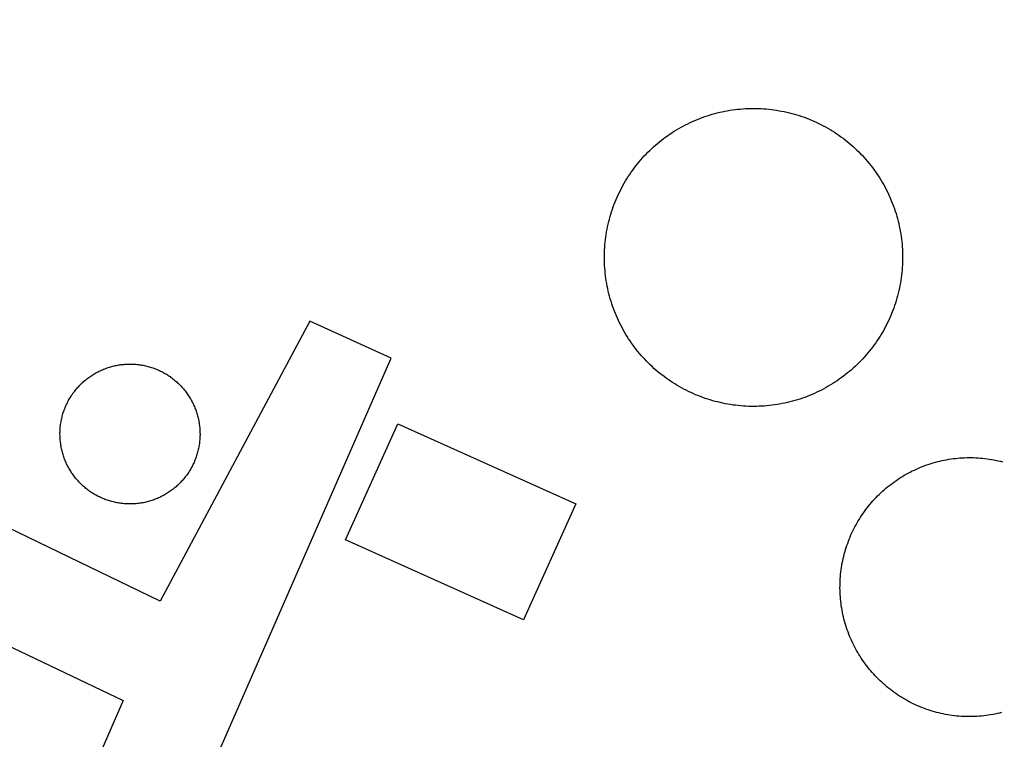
# Model space of a CAD drawing. Extents: x 3683613 to 3738215, y 469626 to 495384.
# Drawn here: x 3700439.3 to 3700572.3, y 477954.2 to 478051.8 of the extents above; entities that cross this region are included whole.
import ezdxf

# ---------------------------------------------------------------- set-up
doc = ezdxf.new("R2010")
doc.units = 0
for name, color, linetype in [('V-BLDG-OTLN', 7, 'Continuous'), ('V-DOMW-TANK', 7, 'Continuous'), ('V-UTIL-LINE', 7, 'Continuous')]:
    doc.layers.add(name, color=color, linetype=linetype)

msp = doc.modelspace()

# ---------------------------------------------------------------- linework, layer by layer
at = {"layer": 'V-BLDG-OTLN'}
msp.add_lwpolyline([(3700490.51, 477997.01), (3700514.65, 477986.16), (3700507.57, 477970.41), (3700483.43, 477981.26)], close=True, dxfattribs=at)
at = {"layer": 'V-DOMW-TANK'}
for points in [[(3700532.09, 478038.62), (3700532.42, 478038.73), (3700532.76, 478038.84), (3700533.1, 478038.94), (3700533.44, 478039.04), (3700533.78, 478039.12), (3700534.12, 478039.21), (3700534.46, 478039.29), (3700534.81, 478039.35), (3700535.15, 478039.42), (3700535.5, 478039.48), (3700535.85, 478039.53), (3700536.2, 478039.58), (3700536.55, 478039.62), (3700536.9, 478039.65), (3700537.25, 478039.68), (3700537.6, 478039.71), (3700537.96, 478039.72), (3700538.31, 478039.73), (3700538.66, 478039.73), (3700539.01, 478039.73), (3700539.37, 478039.72), (3700539.72, 478039.71), (3700540.07, 478039.69), (3700540.42, 478039.66), (3700540.77, 478039.63), (3700541.12, 478039.59), (3700541.47, 478039.54), (3700541.82, 478039.49), (3700542.17, 478039.43), (3700542.51, 478039.37), (3700542.86, 478039.3), (3700543.2, 478039.23), (3700543.55, 478039.14), (3700543.89, 478039.05), (3700544.23, 478038.96), (3700544.56, 478038.86), (3700544.9, 478038.76), (3700545.24, 478038.65), (3700545.57, 478038.53), (3700545.9, 478038.41), (3700546.23, 478038.28), (3700546.55, 478038.14), (3700546.88, 478038), (3700547.19, 478037.86), (3700547.52, 478037.71), (3700547.83, 478037.55), (3700548.14, 478037.39), (3700548.45, 478037.22), (3700548.76, 478037.05), (3700549.06, 478036.87), (3700549.37, 478036.69), (3700549.66, 478036.5), (3700549.96, 478036.3), (3700550.25, 478036.1), (3700550.54, 478035.9), (3700550.82, 478035.69), (3700551.1, 478035.48), (3700551.37, 478035.26), (3700551.65, 478035.04), (3700551.92, 478034.81), (3700552.18, 478034.57), (3700552.44, 478034.34), (3700552.7, 478034.1), (3700552.95, 478033.85), (3700553.2, 478033.6), (3700553.44, 478033.34), (3700553.68, 478033.08), (3700553.91, 478032.82), (3700554.14, 478032.55), (3700554.36, 478032.28), (3700554.59, 478032), (3700554.8, 478031.72), (3700555.01, 478031.44), (3700555.22, 478031.15), (3700555.42, 478030.86), (3700555.61, 478030.57), (3700555.8, 478030.28), (3700555.98, 478029.97), (3700556.17, 478029.67), (3700556.34, 478029.36), (3700556.51, 478029.05), (3700556.67, 478028.74), (3700556.83, 478028.43), (3700556.98, 478028.11), (3700557.12, 478027.79), (3700557.27, 478027.47), (3700557.4, 478027.14), (3700557.54, 478026.81), (3700557.66, 478026.48), (3700557.78, 478026.15), (3700557.89, 478025.82), (3700558, 478025.48), (3700558.1, 478025.15), (3700558.19, 478024.8), (3700558.28, 478024.47), (3700558.36, 478024.12), (3700558.44, 478023.78), (3700558.51, 478023.43), (3700558.58, 478023.09), (3700558.63, 478022.74)], [(3700521.06, 478009.72), (3700520.89, 478010.03), (3700520.73, 478010.34), (3700520.57, 478010.66), (3700520.42, 478010.98), (3700520.27, 478011.3), (3700520.13, 478011.62), (3700519.99, 478011.94), (3700519.86, 478012.27), (3700519.74, 478012.6), (3700519.62, 478012.93), (3700519.51, 478013.27), (3700519.4, 478013.6), (3700519.3, 478013.94), (3700519.21, 478014.28), (3700519.12, 478014.62), (3700519.03, 478014.97), (3700518.95, 478015.31), (3700518.89, 478015.65), (3700518.82, 478016), (3700518.76, 478016.35), (3700518.71, 478016.7), (3700518.66, 478017.04), (3700518.62, 478017.4), (3700518.59, 478017.75), (3700518.56, 478018.1), (3700518.54, 478018.45), (3700518.52, 478018.8), (3700518.51, 478019.16), (3700518.51, 478019.51), (3700518.51, 478019.86), (3700518.52, 478020.21), (3700518.54, 478020.56), (3700518.56, 478020.91), (3700518.58, 478021.26), (3700518.61, 478021.62), (3700518.65, 478021.97), (3700518.7, 478022.31), (3700518.75, 478022.67), (3700518.81, 478023.01), (3700518.87, 478023.36), (3700518.94, 478023.7), (3700519.02, 478024.05), (3700519.1, 478024.39), (3700519.19, 478024.73), (3700519.28, 478025.07), (3700519.38, 478025.41), (3700519.48, 478025.74), (3700519.6, 478026.08), (3700519.71, 478026.41), (3700519.83, 478026.74), (3700519.96, 478027.07), (3700520.1, 478027.4), (3700520.24, 478027.72), (3700520.38, 478028.04), (3700520.54, 478028.36), (3700520.69, 478028.68), (3700520.85, 478028.99), (3700521.02, 478029.3), (3700521.2, 478029.61), (3700521.37, 478029.91), (3700521.56, 478030.21), (3700521.74, 478030.51), (3700521.94, 478030.8), (3700522.14, 478031.09), (3700522.34, 478031.38), (3700522.55, 478031.66), (3700522.77, 478031.95), (3700522.98, 478032.22), (3700523.21, 478032.49), (3700523.44, 478032.76), (3700523.67, 478033.02), (3700523.9, 478033.29), (3700524.15, 478033.54), (3700524.39, 478033.79), (3700524.65, 478034.04), (3700524.9, 478034.28), (3700525.16, 478034.52), (3700525.42, 478034.76), (3700525.69, 478034.99), (3700525.96, 478035.21), (3700526.24, 478035.43), (3700526.52, 478035.65), (3700526.8, 478035.85), (3700527.09, 478036.06), (3700527.38, 478036.26), (3700527.67, 478036.46), (3700527.97, 478036.65), (3700528.27, 478036.83), (3700528.57, 478037.01), (3700528.88, 478037.18), (3700529.19, 478037.35), (3700529.5, 478037.52), (3700529.81, 478037.67), (3700530.13, 478037.83), (3700530.45, 478037.97), (3700530.77, 478038.11), (3700531.1, 478038.25), (3700531.43, 478038.38), (3700531.76, 478038.5), (3700532.09, 478038.62)], [(3700558.63, 478022.74), (3700558.69, 478022.39), (3700558.73, 478022.04), (3700558.77, 478021.69), (3700558.81, 478021.34), (3700558.84, 478020.99), (3700558.86, 478020.64), (3700558.87, 478020.29), (3700558.88, 478019.93), (3700558.89, 478019.58), (3700558.88, 478019.23), (3700558.88, 478018.88), (3700558.86, 478018.52), (3700558.84, 478018.17), (3700558.81, 478017.82), (3700558.78, 478017.47), (3700558.74, 478017.12), (3700558.7, 478016.77), (3700558.65, 478016.42), (3700558.59, 478016.08), (3700558.53, 478015.73), (3700558.46, 478015.38), (3700558.38, 478015.04), (3700558.3, 478014.7), (3700558.21, 478014.35), (3700558.12, 478014.01), (3700558.02, 478013.68), (3700557.91, 478013.34), (3700557.8, 478013.01), (3700557.68, 478012.67), (3700557.56, 478012.34), (3700557.43, 478012.02), (3700557.3, 478011.69), (3700557.16, 478011.37), (3700557.01, 478011.04), (3700556.86, 478010.73), (3700556.71, 478010.41), (3700556.54, 478010.1), (3700556.38, 478009.79), (3700556.2, 478009.48), (3700556.02, 478009.18), (3700555.84, 478008.88), (3700555.65, 478008.58), (3700555.46, 478008.28), (3700555.26, 478007.99), (3700555.06, 478007.71), (3700554.85, 478007.42), (3700554.63, 478007.14), (3700554.41, 478006.87), (3700554.19, 478006.59), (3700553.96, 478006.33), (3700553.73, 478006.06), (3700553.49, 478005.8), (3700553.25, 478005.55), (3700553, 478005.29), (3700552.75, 478005.05), (3700552.5, 478004.8), (3700552.23, 478004.57), (3700551.97, 478004.33), (3700551.71, 478004.1), (3700551.43, 478003.88), (3700551.16, 478003.66), (3700550.88, 478003.44), (3700550.59, 478003.23), (3700550.31, 478003.03), (3700550.02, 478002.83), (3700549.73, 478002.63), (3700549.43, 478002.44), (3700549.13, 478002.26), (3700548.83, 478002.08), (3700548.52, 478001.9), (3700548.21, 478001.73), (3700547.9, 478001.57), (3700547.58, 478001.41), (3700547.27, 478001.26), (3700546.94, 478001.11), (3700546.62, 478000.97), (3700546.3, 478000.84), (3700545.97, 478000.71), (3700545.64, 478000.58), (3700545.31, 478000.47), (3700544.97, 478000.35), (3700544.64, 478000.25), (3700544.3, 478000.15), (3700543.96, 478000.05), (3700543.62, 477999.96), (3700543.28, 477999.88), (3700542.93, 477999.8), (3700542.59, 477999.73), (3700542.24, 477999.67), (3700541.89, 477999.61), (3700541.55, 477999.56), (3700541.2, 477999.51), (3700540.85, 477999.47), (3700540.5, 477999.43), (3700540.15, 477999.4), (3700539.79, 477999.38), (3700539.44, 477999.37), (3700539.09, 477999.36), (3700538.74, 477999.35), (3700538.38, 477999.35)], [(3700538.38, 477999.35), (3700538.03, 477999.36), (3700537.68, 477999.38), (3700537.33, 477999.4), (3700536.98, 477999.43), (3700536.63, 477999.46), (3700536.28, 477999.5), (3700535.93, 477999.54), (3700535.58, 477999.6), (3700535.23, 477999.65), (3700534.88, 477999.72), (3700534.54, 477999.79), (3700534.2, 477999.86), (3700533.85, 477999.95), (3700533.51, 478000.03), (3700533.17, 478000.12), (3700532.83, 478000.23), (3700532.5, 478000.33), (3700532.16, 478000.44), (3700531.83, 478000.56), (3700531.5, 478000.68), (3700531.17, 478000.81), (3700530.85, 478000.94), (3700530.52, 478001.08), (3700530.2, 478001.23), (3700529.88, 478001.38), (3700529.56, 478001.54), (3700529.25, 478001.7), (3700528.94, 478001.87), (3700528.64, 478002.04), (3700528.33, 478002.22), (3700528.03, 478002.4), (3700527.73, 478002.59), (3700527.44, 478002.78), (3700527.15, 478002.98), (3700526.86, 478003.19), (3700526.58, 478003.4), (3700526.3, 478003.61), (3700526.02, 478003.83), (3700525.75, 478004.05), (3700525.48, 478004.28), (3700525.22, 478004.51), (3700524.96, 478004.75), (3700524.7, 478004.99), (3700524.45, 478005.24), (3700524.2, 478005.49), (3700523.96, 478005.75), (3700523.72, 478006.01), (3700523.48, 478006.27), (3700523.25, 478006.54), (3700523.03, 478006.81), (3700522.81, 478007.08), (3700522.6, 478007.36), (3700522.39, 478007.65), (3700522.18, 478007.93), (3700521.98, 478008.22), (3700521.79, 478008.52), (3700521.6, 478008.81), (3700521.41, 478009.11), (3700521.23, 478009.42), (3700521.06, 478009.72)], [(3700445.59, 477999.45), (3700445.65, 477999.6), (3700445.73, 477999.75), (3700445.8, 477999.9), (3700445.88, 478000.04), (3700445.95, 478000.19), (3700446.04, 478000.34), (3700446.12, 478000.48), (3700446.21, 478000.62), (3700446.29, 478000.76), (3700446.39, 478000.9), (3700446.48, 478001.03), (3700446.57, 478001.17), (3700446.67, 478001.3), (3700446.77, 478001.43), (3700446.88, 478001.56), (3700446.98, 478001.69), (3700447.09, 478001.82), (3700447.2, 478001.94), (3700447.31, 478002.06), (3700447.42, 478002.18), (3700447.54, 478002.3), (3700447.66, 478002.42), (3700447.78, 478002.53), (3700447.9, 478002.64), (3700448.02, 478002.75), (3700448.15, 478002.86), (3700448.28, 478002.97), (3700448.41, 478003.07), (3700448.54, 478003.17), (3700448.67, 478003.27), (3700448.8, 478003.37), (3700448.94, 478003.46), (3700449.08, 478003.55), (3700449.22, 478003.64), (3700449.36, 478003.73), (3700449.5, 478003.81), (3700449.64, 478003.89), (3700449.79, 478003.97), (3700449.94, 478004.05), (3700450.08, 478004.12), (3700450.23, 478004.19), (3700450.38, 478004.26), (3700450.54, 478004.33), (3700450.69, 478004.4), (3700450.84, 478004.45), (3700450.99, 478004.51), (3700451.15, 478004.57), (3700451.31, 478004.62), (3700451.47, 478004.67), (3700451.62, 478004.72), (3700451.78, 478004.76), (3700451.94, 478004.8), (3700452.11, 478004.84), (3700452.27, 478004.88), (3700452.43, 478004.91), (3700452.59, 478004.94), (3700452.75, 478004.97), (3700452.92, 478005), (3700453.08, 478005.02), (3700453.25, 478005.04)], [(3700453.25, 478005.04), (3700453.41, 478005.05), (3700453.58, 478005.07), (3700453.74, 478005.08), (3700453.91, 478005.09), (3700454.07, 478005.09), (3700454.24, 478005.09), (3700454.4, 478005.09), (3700454.57, 478005.09), (3700454.73, 478005.08), (3700454.9, 478005.07), (3700455.06, 478005.06), (3700455.23, 478005.04), (3700455.39, 478005.02), (3700455.56, 478005), (3700455.72, 478004.98), (3700455.88, 478004.95), (3700456.05, 478004.92), (3700456.21, 478004.89), (3700456.37, 478004.85), (3700456.53, 478004.81), (3700456.69, 478004.77), (3700456.85, 478004.73), (3700457.01, 478004.68), (3700457.17, 478004.63), (3700457.33, 478004.58), (3700457.48, 478004.52), (3700457.64, 478004.47), (3700457.79, 478004.41), (3700457.94, 478004.34), (3700458.1, 478004.28), (3700458.25, 478004.21), (3700458.4, 478004.14), (3700458.54, 478004.06), (3700458.69, 478003.99), (3700458.84, 478003.91), (3700458.98, 478003.83), (3700459.12, 478003.75), (3700459.27, 478003.66), (3700459.4, 478003.57), (3700459.54, 478003.48), (3700459.68, 478003.39), (3700459.81, 478003.29), (3700459.95, 478003.19), (3700460.08, 478003.09), (3700460.21, 478002.99), (3700460.34, 478002.88), (3700460.46, 478002.78), (3700460.59, 478002.67), (3700460.71, 478002.56), (3700460.83, 478002.44), (3700460.95, 478002.33), (3700461.06, 478002.21), (3700461.18, 478002.09), (3700461.29, 478001.97), (3700461.4, 478001.84), (3700461.51, 478001.72), (3700461.61, 478001.59), (3700461.72, 478001.46), (3700461.82, 478001.33), (3700461.92, 478001.2), (3700462.01, 478001.06), (3700462.11, 478000.93), (3700462.2, 478000.79), (3700462.29, 478000.65), (3700462.37, 478000.51), (3700462.46, 478000.36), (3700462.54, 478000.22), (3700462.62, 478000.08), (3700462.7, 477999.93), (3700462.77, 477999.78), (3700462.84, 477999.63), (3700462.91, 477999.48), (3700462.98, 477999.33), (3700463.04, 477999.18), (3700463.1, 477999.02), (3700463.16, 477998.87), (3700463.21, 477998.71), (3700463.27, 477998.56), (3700463.32, 477998.4), (3700463.36, 477998.24), (3700463.41, 477998.08), (3700463.45, 477997.92), (3700463.49, 477997.76), (3700463.52, 477997.6), (3700463.56, 477997.44), (3700463.59, 477997.27), (3700463.62, 477997.11), (3700463.64, 477996.95), (3700463.67, 477996.78), (3700463.68, 477996.62), (3700463.7, 477996.45), (3700463.71, 477996.29), (3700463.72, 477996.12), (3700463.73, 477995.96), (3700463.73, 477995.79), (3700463.74, 477995.62), (3700463.74, 477995.46), (3700463.73, 477995.3), (3700463.72, 477995.13), (3700463.71, 477994.96)], [(3700451.98, 477986.41), (3700451.82, 477986.45), (3700451.66, 477986.49), (3700451.5, 477986.54), (3700451.34, 477986.59), (3700451.18, 477986.64), (3700451.03, 477986.69), (3700450.87, 477986.75), (3700450.72, 477986.81), (3700450.57, 477986.87), (3700450.41, 477986.94), (3700450.26, 477987.01), (3700450.11, 477987.08), (3700449.96, 477987.15), (3700449.82, 477987.23), (3700449.67, 477987.31), (3700449.53, 477987.39), (3700449.39, 477987.47), (3700449.25, 477987.56), (3700449.1, 477987.65), (3700448.97, 477987.74), (3700448.83, 477987.83), (3700448.7, 477987.93), (3700448.56, 477988.03), (3700448.43, 477988.13), (3700448.3, 477988.23), (3700448.17, 477988.34), (3700448.05, 477988.44), (3700447.92, 477988.55), (3700447.8, 477988.66), (3700447.68, 477988.78), (3700447.56, 477988.89), (3700447.45, 477989.01), (3700447.33, 477989.13), (3700447.22, 477989.25), (3700447.11, 477989.38), (3700447, 477989.5), (3700446.9, 477989.63), (3700446.79, 477989.76), (3700446.69, 477989.89), (3700446.59, 477990.02), (3700446.5, 477990.16), (3700446.4, 477990.29), (3700446.31, 477990.43), (3700446.23, 477990.57), (3700446.14, 477990.71), (3700446.05, 477990.86), (3700445.97, 477991), (3700445.89, 477991.14), (3700445.81, 477991.29), (3700445.74, 477991.44), (3700445.67, 477991.59), (3700445.6, 477991.74), (3700445.53, 477991.89), (3700445.47, 477992.04), (3700445.41, 477992.2), (3700445.35, 477992.35), (3700445.3, 477992.51), (3700445.24, 477992.66), (3700445.19, 477992.82), (3700445.15, 477992.98), (3700445.1, 477993.14), (3700445.06, 477993.3), (3700445.02, 477993.46), (3700444.98, 477993.62), (3700444.95, 477993.78), (3700444.92, 477993.95), (3700444.89, 477994.11), (3700444.87, 477994.27), (3700444.85, 477994.44), (3700444.83, 477994.6), (3700444.81, 477994.77), (3700444.8, 477994.93), (3700444.79, 477995.1), (3700444.78, 477995.26), (3700444.78, 477995.43), (3700444.77, 477995.59), (3700444.77, 477995.76), (3700444.78, 477995.92), (3700444.79, 477996.09), (3700444.8, 477996.25), (3700444.81, 477996.42), (3700444.82, 477996.58), (3700444.84, 477996.75), (3700444.86, 477996.91), (3700444.89, 477997.08), (3700444.92, 477997.24), (3700444.94, 477997.4), (3700444.98, 477997.57), (3700445.01, 477997.73), (3700445.05, 477997.89), (3700445.09, 477998.05), (3700445.14, 477998.21), (3700445.18, 477998.37), (3700445.23, 477998.52), (3700445.28, 477998.68), (3700445.34, 477998.84), (3700445.4, 477998.99), (3700445.46, 477999.15), (3700445.52, 477999.3), (3700445.59, 477999.45)], [(3700463.71, 477994.96), (3700463.7, 477994.8), (3700463.69, 477994.63), (3700463.67, 477994.47), (3700463.65, 477994.31), (3700463.62, 477994.14), (3700463.6, 477993.98), (3700463.57, 477993.82), (3700463.53, 477993.66), (3700463.5, 477993.49), (3700463.46, 477993.33), (3700463.42, 477993.17), (3700463.37, 477993.01), (3700463.33, 477992.85), (3700463.28, 477992.7), (3700463.23, 477992.54), (3700463.17, 477992.38), (3700463.11, 477992.23), (3700463.05, 477992.07), (3700462.99, 477991.92), (3700462.93, 477991.77), (3700462.86, 477991.62), (3700462.78, 477991.47), (3700462.71, 477991.32), (3700462.63, 477991.17), (3700462.56, 477991.03), (3700462.48, 477990.88), (3700462.39, 477990.74), (3700462.31, 477990.6), (3700462.22, 477990.46), (3700462.12, 477990.32), (3700462.03, 477990.18), (3700461.94, 477990.05), (3700461.84, 477989.92), (3700461.74, 477989.79), (3700461.64, 477989.66), (3700461.53, 477989.53), (3700461.42, 477989.4), (3700461.31, 477989.28), (3700461.2, 477989.16), (3700461.09, 477989.03), (3700460.97, 477988.91), (3700460.85, 477988.8), (3700460.73, 477988.69), (3700460.61, 477988.57), (3700460.49, 477988.47), (3700460.36, 477988.36), (3700460.23, 477988.25), (3700460.1, 477988.15), (3700459.97, 477988.05), (3700459.84, 477987.95), (3700459.71, 477987.85), (3700459.57, 477987.76), (3700459.44, 477987.67), (3700459.29, 477987.58), (3700459.15, 477987.49), (3700459.01, 477987.41), (3700458.87, 477987.33), (3700458.72, 477987.25), (3700458.58, 477987.17), (3700458.43, 477987.1), (3700458.28, 477987.02), (3700458.13, 477986.95), (3700457.98, 477986.89), (3700457.82, 477986.83), (3700457.67, 477986.76), (3700457.51, 477986.71), (3700457.36, 477986.65), (3700457.2, 477986.6), (3700457.04, 477986.55), (3700456.89, 477986.5), (3700456.73, 477986.45), (3700456.57, 477986.41), (3700456.4, 477986.38), (3700456.25, 477986.34), (3700456.08, 477986.3), (3700455.92, 477986.27), (3700455.75, 477986.25), (3700455.59, 477986.22), (3700455.43, 477986.2), (3700455.26, 477986.18), (3700455.1, 477986.17), (3700454.93, 477986.15), (3700454.77, 477986.14), (3700454.6, 477986.14), (3700454.44, 477986.13), (3700454.27, 477986.13), (3700454.11, 477986.13), (3700453.94, 477986.13), (3700453.77, 477986.14), (3700453.61, 477986.15), (3700453.45, 477986.16), (3700453.28, 477986.18), (3700453.12, 477986.2), (3700452.95, 477986.22), (3700452.79, 477986.24), (3700452.63, 477986.27), (3700452.46, 477986.3), (3700452.3, 477986.33), (3700452.14, 477986.37), (3700451.98, 477986.41)], [(3700550.99, 477979.33), (3700551.07, 477979.62), (3700551.16, 477979.92), (3700551.25, 477980.21), (3700551.35, 477980.5), (3700551.45, 477980.79), (3700551.55, 477981.08), (3700551.66, 477981.36), (3700551.78, 477981.64), (3700551.9, 477981.93), (3700552.03, 477982.21), (3700552.16, 477982.48), (3700552.29, 477982.76), (3700552.43, 477983.03), (3700552.58, 477983.3), (3700552.73, 477983.57), (3700552.88, 477983.83), (3700553.04, 477984.09), (3700553.2, 477984.35), (3700553.37, 477984.61), (3700553.54, 477984.86), (3700553.72, 477985.11), (3700553.9, 477985.36), (3700554.08, 477985.61), (3700554.28, 477985.84), (3700554.47, 477986.08), (3700554.67, 477986.32), (3700554.87, 477986.55), (3700555.08, 477986.77), (3700555.29, 477986.99), (3700555.5, 477987.21), (3700555.72, 477987.43), (3700555.94, 477987.64), (3700556.16, 477987.85), (3700556.39, 477988.06), (3700556.62, 477988.26), (3700556.86, 477988.45), (3700557.1, 477988.64), (3700557.34, 477988.83), (3700557.59, 477989.01), (3700557.83, 477989.19), (3700558.09, 477989.37), (3700558.34, 477989.54), (3700558.6, 477989.7), (3700558.86, 477989.86), (3700559.12, 477990.02), (3700559.39, 477990.17), (3700559.66, 477990.32), (3700559.93, 477990.46), (3700560.2, 477990.6), (3700560.48, 477990.73), (3700560.75, 477990.86), (3700561.04, 477990.99), (3700561.32, 477991.1), (3700561.6, 477991.22), (3700561.89, 477991.33), (3700562.18, 477991.43), (3700562.47, 477991.53), (3700562.76, 477991.62), (3700563.05, 477991.71), (3700563.35, 477991.79)], [(3700563.35, 477991.79), (3700563.64, 477991.87), (3700563.94, 477991.95), (3700564.24, 477992.01), (3700564.54, 477992.08), (3700564.84, 477992.13), (3700565.14, 477992.18), (3700565.45, 477992.23), (3700565.75, 477992.27), (3700566.05, 477992.31), (3700566.36, 477992.34), (3700566.66, 477992.36), (3700566.97, 477992.39), (3700567.27, 477992.4), (3700567.58, 477992.41), (3700567.89, 477992.41), (3700568.19, 477992.41), (3700568.5, 477992.41), (3700568.81, 477992.39), (3700569.11, 477992.38), (3700569.42, 477992.35), (3700569.72, 477992.33), (3700570.03, 477992.29), (3700570.33, 477992.26), (3700570.63, 477992.21), (3700570.94, 477992.16), (3700571.24, 477992.1), (3700571.54, 477992.04), (3700571.84, 477991.98), (3700572.14, 477991.91), (3700572.43, 477991.84)], [(3700566.52, 477957.37), (3700566.21, 477957.39), (3700565.91, 477957.43), (3700565.6, 477957.47), (3700565.3, 477957.51), (3700565, 477957.56), (3700564.7, 477957.61), (3700564.4, 477957.67), (3700564.1, 477957.74), (3700563.8, 477957.81), (3700563.5, 477957.89), (3700563.21, 477957.97), (3700562.91, 477958.05), (3700562.62, 477958.14), (3700562.33, 477958.24), (3700562.04, 477958.34), (3700561.75, 477958.44), (3700561.47, 477958.55), (3700561.18, 477958.67), (3700560.9, 477958.79), (3700560.62, 477958.92), (3700560.34, 477959.05), (3700560.07, 477959.18), (3700559.8, 477959.33), (3700559.53, 477959.47), (3700559.26, 477959.62), (3700559, 477959.77), (3700558.73, 477959.93), (3700558.48, 477960.1), (3700558.22, 477960.26), (3700557.96, 477960.43), (3700557.71, 477960.61), (3700557.47, 477960.79), (3700557.23, 477960.98), (3700556.98, 477961.17), (3700556.75, 477961.36), (3700556.51, 477961.56), (3700556.28, 477961.76), (3700556.06, 477961.97), (3700555.83, 477962.18), (3700555.61, 477962.39), (3700555.4, 477962.61), (3700555.19, 477962.83), (3700554.98, 477963.05), (3700554.77, 477963.28), (3700554.57, 477963.52), (3700554.38, 477963.75), (3700554.19, 477963.99), (3700554, 477964.23), (3700553.81, 477964.48), (3700553.64, 477964.73), (3700553.46, 477964.98), (3700553.29, 477965.23), (3700553.12, 477965.49), (3700552.96, 477965.75), (3700552.81, 477966.01), (3700552.65, 477966.28), (3700552.51, 477966.55), (3700552.36, 477966.82), (3700552.23, 477967.09), (3700552.09, 477967.37), (3700551.96, 477967.65), (3700551.84, 477967.93), (3700551.72, 477968.21), (3700551.61, 477968.49), (3700551.5, 477968.78), (3700551.4, 477969.07), (3700551.3, 477969.36), (3700551.2, 477969.65), (3700551.12, 477969.94), (3700551.03, 477970.24), (3700550.95, 477970.54), (3700550.88, 477970.83), (3700550.81, 477971.13), (3700550.75, 477971.43), (3700550.69, 477971.73), (3700550.64, 477972.03), (3700550.59, 477972.34), (3700550.56, 477972.64), (3700550.52, 477972.95), (3700550.49, 477973.25), (3700550.46, 477973.56), (3700550.44, 477973.86), (3700550.43, 477974.17), (3700550.42, 477974.47), (3700550.41, 477974.78), (3700550.42, 477975.09), (3700550.42, 477975.39), (3700550.43, 477975.7), (3700550.45, 477976), (3700550.48, 477976.31), (3700550.5, 477976.62), (3700550.54, 477976.92), (3700550.57, 477977.22), (3700550.62, 477977.53), (3700550.67, 477977.83), (3700550.72, 477978.13), (3700550.78, 477978.43), (3700550.85, 477978.73), (3700550.92, 477979.03), (3700550.99, 477979.33)], [(3700572.29, 477957.85), (3700572, 477957.77), (3700571.7, 477957.71), (3700571.4, 477957.65), (3700571.09, 477957.59), (3700570.79, 477957.54), (3700570.49, 477957.49), (3700570.19, 477957.45), (3700569.88, 477957.41), (3700569.58, 477957.38), (3700569.27, 477957.35), (3700568.97, 477957.33), (3700568.66, 477957.32), (3700568.35, 477957.31), (3700568.05, 477957.31), (3700567.74, 477957.31), (3700567.44, 477957.32), (3700567.13, 477957.33), (3700566.82, 477957.34), (3700566.52, 477957.37)]]:
    msp.add_lwpolyline(points, dxfattribs=at)
at = {"layer": 'V-UTIL-LINE'}
for points in [[(3700453.33, 477959.49), (3700444.83, 477939.98), (3700390.07, 477822.57), (3700402.16, 477817.54), (3700430.33, 477878.57), (3700534.83, 477828.83), (3700494.42, 477742.22), (3700437.54, 477619.32), (3700293.5, 477683.3), (3700267.96, 477629.95), (3700284.17, 477623.33), (3700300.94, 477657.44), (3700429.29, 477601.72), (3700390.21, 477518.41), (3700409.17, 477509.91), (3700512.28, 477735.07), (3700554.58, 477823.08), (3700696.64, 478120.9), (3700625.67, 478156.32), (3700648.76, 478208.55), (3700650.86, 478215.13), (3700730.53, 478392.99), (3700751.52, 478437.62)], [(3700613.72, 478192.5), (3700591.38, 478145.21), (3700664.81, 478109.54), (3700575.52, 477915.16), (3700539.32, 477840.63), (3700436.47, 477889.57), (3700466.79, 477953.65), (3700489.62, 478005.87), (3700478.62, 478010.92), (3700458.34, 477972.94), (3700327.98, 478036.01), (3700340.98, 478065.97), (3700343.07, 478073.92), (3700370.74, 478131.4), (3700415.35, 478230.91)], [(3700130.05, 477769.17), (3700257.98, 478039.48), (3700261.1, 478051.27), (3700453.33, 477959.49)]]:
    msp.add_lwpolyline(points, dxfattribs=at)

doc.saveas('drawing.dxf')
